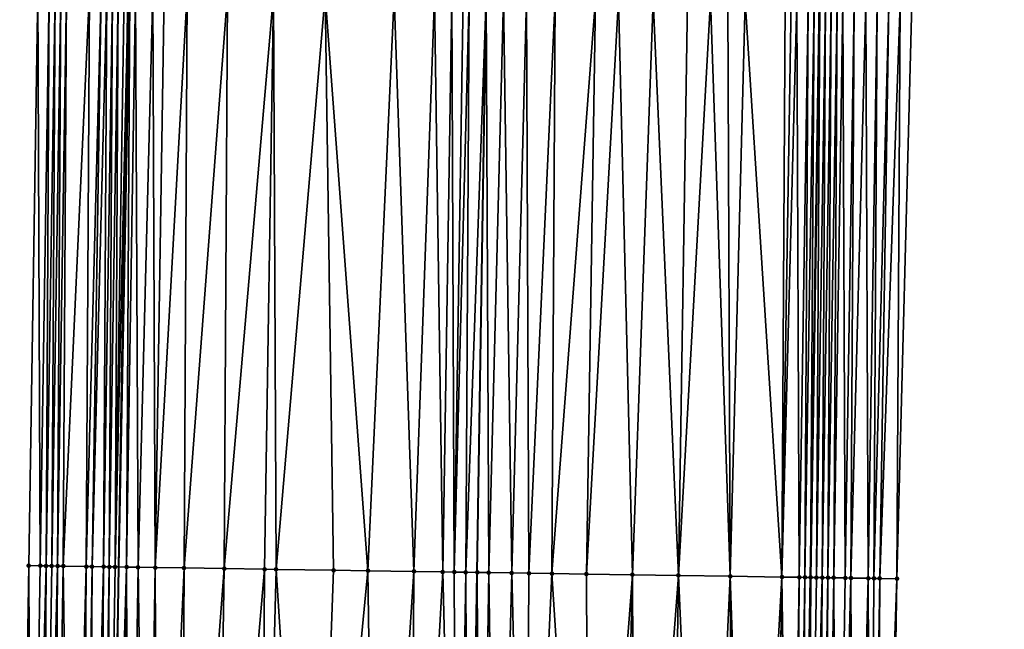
# Model space of a CAD drawing. Header units: feet. Extents: x 2004186 to 2014793, y 836912 to 864902.
# Tile 888 of 974: x 2004186 to 2004220, y 861061 to 861082. Entities that reach past the tile are written whole.
import ezdxf

# ---------------------------------------------------------------- set-up
doc = ezdxf.new("R2010")
doc.units = ezdxf.units.FT
doc.header["$LTSCALE"] = 100
doc.header["$MEASUREMENT"] = 0
for name, color, linetype, lineweight in [('EP_Travel Lane', 5, 'Continuous', 40), ('GPL_Skip Line', 2, 'Continuous', 40), ('Road Shots', 4, 'Continuous', 200), ('Road X-Section', 30, 'Continuous', 13)]:
    doc.layers.add(name, color=color, linetype=linetype, lineweight=lineweight)
doc.layers.add('I-77 SB_MM21-27-Surface-Border', color=7, linetype='Continuous')
doc.layers.add('I-77 SB_MM21-27-Surface-TIN', color=7, linetype='Continuous')

msp = doc.modelspace()

# ---------------------------------------------------------------- linework, layer by layer
at = {"layer": 'EP_Travel Lane'}
for points in [[(2004188.350491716, 860922.342251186, 458.7091436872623), (2004188.217480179, 860942.5299093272, 459.1132109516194), (2004188.277446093, 860962.5266677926, 459.4701127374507), (2004188.337413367, 860982.5238797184, 459.8030662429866), (2004188.397376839, 861002.5198240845, 460.2029673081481), (2004188.549641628, 861022.6916883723, 460.62647474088), (2004188.870431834, 861042.6852360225, 461.0204127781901), (2004189.191227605, 861062.6791305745, 461.3969063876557), (2004189.512018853, 861082.6727431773, 461.787587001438), (2004189.900987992, 861102.8221645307, 462.1748306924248), (2004190.457242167, 861122.8108226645, 462.5558880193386), (2004191.013463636, 861142.7983055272, 462.9940529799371), (2004191.569679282, 861162.7855791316, 463.4423803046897), (2004192.16361443, 861182.8993244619, 463.8981019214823), (2004192.865485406, 861202.883431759, 464.2831902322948), (2004193.567376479, 861222.8681112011, 464.6402158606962), (2004194.269244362, 861242.852130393, 465.0296214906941)], [(2004212.463052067, 860922.6906974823, 457.8377808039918), (2004212.309389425, 860942.509159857, 458.2545775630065), (2004212.363620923, 860962.5054585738, 458.6362310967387), (2004212.417853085, 860982.5020026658, 459.0049167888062), (2004212.47208558, 861002.4986691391, 459.3671489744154), (2004212.611287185, 861022.3285991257, 459.7994372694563), (2004212.92620965, 861042.322114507, 460.1996562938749), (2004213.241133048, 861062.3156891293, 460.5968963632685), (2004213.556060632, 861082.3095294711, 460.9807662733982), (2004213.943923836, 861102.1552192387, 461.3803629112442), (2004214.511993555, 861122.1433622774, 461.7701255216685), (2004215.080044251, 861142.1308359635, 462.19241312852), (2004215.648104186, 861162.1186347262, 462.5989099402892), (2004216.258398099, 861181.9864827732, 463.0114498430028), (2004217.015752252, 861201.9677340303, 463.4314082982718), (2004217.773117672, 861221.9492825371, 463.8367978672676), (2004218.530487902, 861241.9309579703, 464.2359579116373)]]:
    msp.add_polyline3d(points, dxfattribs=at)
at = {"layer": 'GPL_Skip Line'}
msp.add_polyline3d([(2004200.960178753, 860922.5236459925, 458.2950397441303), (2004200.804459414, 860942.5187398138, 458.6819819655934), (2004200.835171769, 860962.5145782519, 459.0898582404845), (2004200.865886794, 860982.5121545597, 459.4059303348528), (2004200.896599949, 861002.5085132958, 459.786321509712), (2004201.023899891, 861022.5034788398, 460.196381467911), (2004201.339265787, 861042.4966912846, 460.6114757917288), (2004201.654640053, 861062.4904343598, 460.9998868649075), (2004201.970009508, 861082.4838724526, 461.4036342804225), (2004202.358246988, 861102.4760442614, 461.7903318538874), (2004202.926310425, 861122.4639662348, 462.1908363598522), (2004203.4943617, 861142.4514602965, 462.6121338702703), (2004204.062409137, 861162.4388192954, 463.0399943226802), (2004204.678962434, 861182.4244422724, 463.4734297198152), (2004205.450956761, 861202.4051672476, 463.8914655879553), (2004206.222968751, 861222.3863493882, 464.2870820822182), (2004206.99498146, 861242.3675501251, 464.6817865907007)], dxfattribs=at)
at = {"layer": 'I-77 SB_MM21-27-Surface-Border', "color": 3, "linetype": 'ByBlock', "lineweight": -2}
for points in [[(2004187.36158193, 860922.3280906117, 458.7383338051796), (2004187.404462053, 860942.5307491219, 459.1348138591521), (2004187.235176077, 860962.5278271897, 459.49343318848), (2004186.265890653, 860982.5258792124, 459.8655192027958), (2004186.296603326, 861002.5219244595, 460.2624634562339), (2004185.825628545, 861022.7329423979, 460.7126237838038), (2004185.741044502, 861042.7324830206, 461.1267337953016), (2004186.056421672, 861062.7264102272, 461.5058819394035), (2004186.371793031, 861082.7199690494, 461.9035657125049), (2004186.764258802, 861102.9092102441, 462.2768487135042), (2004187.332340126, 861122.8977616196, 462.6467693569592), (2004188.100307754, 861142.879471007, 463.073067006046), (2004189.068185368, 861162.8551716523, 463.5152458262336), (2004190.689037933, 861182.9555736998, 463.9335488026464), (2004191.660910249, 861202.9292785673, 464.3171883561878), (2004191.833385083, 861222.9340267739, 464.6931279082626), (2004193.804542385, 861242.8699143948, 465.037978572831)], [(2004219.985724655, 861241.8769193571, 464.1288523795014), (2004219.013869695, 861221.9036637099, 463.7231923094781), (2004219.041312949, 861201.8929332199, 463.2619491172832), (2004218.669069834, 861181.8980445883, 462.7811678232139), (2004218.456999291, 861162.0438829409, 462.3523632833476), (2004218.088867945, 861142.0507300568, 461.9299440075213), (2004217.520816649, 861122.0632352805, 461.5086812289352), (2004216.95273901, 861102.0748135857, 461.1324589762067), (2004216.768384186, 861082.2641143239, 460.7165829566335), (2004216.253030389, 861062.273246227, 460.3422266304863), (2004215.937656, 861042.2794953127, 459.9542062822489), (2004215.422310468, 861022.2891511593, 459.5534926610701), (2004215.096601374, 861002.4985356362, 459.1612570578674), (2004214.865888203, 860982.5023200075, 458.7895266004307), (2004213.835173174, 860962.5055086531, 458.514188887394), (2004213.604460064, 860942.5093327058, 458.1403691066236), (2004213.758822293, 860922.7103066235, 457.7464241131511)]]:
    msp.add_polyline3d(points, dxfattribs=at)
at = {"layer": 'I-77 SB_MM21-27-Surface-TIN', "color": 128, "linetype": 'ByBlock', "lineweight": -2}
for points in [[(2004186.371793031, 861082.7199690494, 461.9035657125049), (2004186.056421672, 861062.7264102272, 461.5058819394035), (2004186.456375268, 861062.7203138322, 461.4952073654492)], [(2004186.77174678, 861082.7138823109, 461.8924053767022), (2004186.371793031, 861082.7199690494, 461.9035657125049), (2004186.456375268, 861062.7203138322, 461.4952073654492)], [(2004186.77174678, 861082.7138823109, 461.8924053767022), (2004186.456375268, 861062.7203138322, 461.4952073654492), (2004186.656353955, 861062.7173853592, 461.4838496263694)], [(2004186.971725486, 861082.7109550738, 461.8809853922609), (2004186.77174678, 861082.7138823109, 461.8924053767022), (2004186.656353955, 861062.7173853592, 461.4838496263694)], [(2004186.971725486, 861082.7109550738, 461.8809853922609), (2004186.656353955, 861062.7173853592, 461.4838496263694), (2004186.856333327, 861062.7145003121, 461.4703081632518)], [(2004187.17170524, 861082.7080942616, 461.8662251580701), (2004186.971725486, 861082.7109550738, 461.8809853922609), (2004186.856333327, 861062.7145003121, 461.4703081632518)], [(2004187.17170524, 861082.7080942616, 461.8662251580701), (2004186.856333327, 861062.7145003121, 461.4703081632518), (2004187.056311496, 861062.7115390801, 461.460597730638)], [(2004187.371683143, 861082.7051161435, 461.8573637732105), (2004187.17170524, 861082.7080942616, 461.8662251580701), (2004187.056311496, 861062.7115390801, 461.460597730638)], [(2004187.371683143, 861082.7051161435, 461.8573637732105), (2004187.056311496, 861062.7115390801, 461.460597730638), (2004187.256288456, 861062.70850113, 461.4547451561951)], [(2004188.171589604, 861082.6928769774, 461.8383463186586), (2004187.371683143, 861082.7051161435, 461.8573637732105), (2004187.256288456, 861062.70850113, 461.4547451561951)], [(2004188.171589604, 861082.6928769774, 461.8383463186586), (2004187.256288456, 861062.70850113, 461.4547451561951), (2004188.056191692, 861062.6960575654, 461.4460064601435)], [(2004188.571541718, 861082.6866866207, 461.8323965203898), (2004188.171589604, 861082.6928769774, 461.8383463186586), (2004188.056191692, 861062.6960575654, 461.4460064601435)], [(2004188.571541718, 861082.6866866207, 461.8323965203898), (2004188.056191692, 861062.6960575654, 461.4460064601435), (2004188.256168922, 861062.693036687, 461.4392954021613)], [(2004188.771519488, 861082.6837000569, 461.8239598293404), (2004188.571541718, 861082.6866866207, 461.8323965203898), (2004188.256168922, 861062.693036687, 461.4392954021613)], [(2004188.771519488, 861082.6837000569, 461.8239598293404), (2004188.256168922, 861062.693036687, 461.4392954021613), (2004188.65612534, 861062.6871192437, 461.4196220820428)], [(2004188.971498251, 861082.6807763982, 461.8123599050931), (2004188.771519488, 861082.6837000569, 461.8239598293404), (2004188.65612534, 861062.6871192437, 461.4196220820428)], [(2004188.971498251, 861082.6807763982, 461.8123599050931), (2004188.65612534, 861062.6871192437, 461.4196220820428), (2004188.856105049, 861062.6842555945, 461.405004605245)], [(2004189.17147775, 861082.6778994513, 461.7984110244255), (2004188.971498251, 861082.6807763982, 461.8123599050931), (2004188.856105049, 861062.6842555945, 461.405004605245)], [(2004189.17147775, 861082.6778994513, 461.7984110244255), (2004188.856105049, 861062.6842555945, 461.405004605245), (2004189.056083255, 861062.6812966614, 461.3951785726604)], [(2004189.371456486, 861082.6749741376, 461.7868943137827), (2004189.17147775, 861082.6778994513, 461.7984110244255), (2004189.056083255, 861062.6812966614, 461.3951785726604)], [(2004189.371456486, 861082.6749741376, 461.7868943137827), (2004189.056083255, 861062.6812966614, 461.3951785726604), (2004189.512018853, 861082.6727431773, 461.787587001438)], [(2004189.056083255, 861062.6812966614, 461.3951785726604), (2004189.191227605, 861062.6791305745, 461.3969063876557), (2004189.512018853, 861082.6727431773, 461.787587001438)], [(2004189.571431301, 861082.6718002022, 461.7878797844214), (2004189.512018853, 861082.6727431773, 461.787587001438), (2004189.191227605, 861062.6791305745, 461.3969063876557)], [(2004189.571431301, 861082.6718002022, 461.7878797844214), (2004189.191227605, 861062.6791305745, 461.3969063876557), (2004189.456031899, 861062.6748863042, 461.4002918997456)], [(2004189.771404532, 861082.668525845, 461.7939150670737), (2004189.571431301, 861082.6718002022, 461.7878797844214), (2004189.456031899, 861062.6748863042, 461.4002918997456)], [(2004189.771404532, 861082.668525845, 461.7939150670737), (2004189.456031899, 861062.6748863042, 461.4002918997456), (2004189.855985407, 861062.6687843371, 461.3898975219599)], [(2004190.371334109, 861082.6593294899, 461.7805058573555), (2004189.771404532, 861082.668525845, 461.7939150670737), (2004189.855985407, 861062.6687843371, 461.3898975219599)], [(2004190.371334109, 861082.6593294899, 461.7805058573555), (2004189.855985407, 861062.6687843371, 461.3898975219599), (2004190.455913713, 861062.6595073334, 461.3805441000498)], [(2004190.771286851, 861082.6531788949, 461.7725565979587), (2004190.371334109, 861082.6593294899, 461.7805058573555), (2004190.455913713, 861062.6595073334, 461.3805441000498)], [(2004191.571195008, 861082.6410473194, 461.7481288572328), (2004190.771286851, 861082.6531788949, 461.7725565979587), (2004190.455913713, 861062.6595073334, 461.3805441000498)], [(2004191.571195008, 861082.6410473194, 461.7481288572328), (2004190.455913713, 861062.6595073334, 461.3805441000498), (2004191.455799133, 861062.6443569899, 461.3492995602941)], [(2004192.971035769, 861082.6199111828, 461.7006473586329), (2004191.571195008, 861082.6410473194, 461.7481288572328), (2004191.455799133, 861062.6443569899, 461.3492995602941)], [(2004192.971035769, 861082.6199111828, 461.7006473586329), (2004191.455799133, 861062.6443569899, 461.3492995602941), (2004192.855639, 861062.623164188, 461.3046681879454)], [(2004194.570853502, 861082.5957379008, 461.6472727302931), (2004192.971035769, 861082.6199111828, 461.7006473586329), (2004192.855639, 861062.623164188, 461.3046681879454)], [(2004194.570853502, 861082.5957379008, 461.6472727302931), (2004192.855639, 861062.623164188, 461.3046681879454), (2004194.255480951, 861062.6021035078, 461.2533929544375)], [(2004194.570853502, 861082.5957379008, 461.6472727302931), (2004194.255480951, 861062.6021035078, 461.2533929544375), (2004194.655434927, 861062.5960311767, 461.2415083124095)], [(2004196.370648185, 861082.5685260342, 461.5880773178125), (2004194.570853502, 861082.5957379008, 461.6472727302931), (2004194.655434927, 861062.5960311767, 461.2415083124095)], [(2004196.370648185, 861082.5685260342, 461.5880773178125), (2004194.655434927, 861062.5960311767, 461.2415083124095), (2004196.655207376, 861062.5658324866, 461.1738902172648)], [(2004198.770376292, 861082.5323616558, 461.5032108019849), (2004196.370648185, 861082.5685260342, 461.5880773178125), (2004197.855071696, 861062.5477672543, 461.1306048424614)], [(2004196.370648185, 861082.5685260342, 461.5880773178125), (2004196.655207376, 861062.5658324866, 461.1738902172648), (2004197.855071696, 861062.5477672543, 461.1306048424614)], [(2004198.770376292, 861082.5323616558, 461.5032108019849), (2004197.855071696, 861062.5477672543, 461.1306048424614), (2004199.454889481, 861062.5235972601, 461.0770656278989)], [(2004200.17021768, 861082.5112652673, 461.4537305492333), (2004198.770376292, 861082.5323616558, 461.5032108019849), (2004199.454889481, 861062.5235972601, 461.0770656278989)], [(2004200.17021768, 861082.5112652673, 461.4537305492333), (2004199.454889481, 861062.5235972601, 461.0770656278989), (2004200.454776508, 861062.5085487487, 461.0407003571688)], [(2004200.770149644, 861082.5022202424, 461.4327115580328), (2004200.17021768, 861082.5112652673, 461.4537305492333), (2004200.454776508, 861062.5085487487, 461.0407003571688)], [(2004200.770149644, 861082.5022202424, 461.4327115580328), (2004200.454776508, 861062.5085487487, 461.0407003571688), (2004200.854730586, 861062.5024829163, 461.0284889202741)], [(2004201.17010309, 861082.4961143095, 461.422516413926), (2004200.770149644, 861082.5022202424, 461.4327115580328), (2004200.854730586, 861062.5024829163, 461.0284889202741)], [(2004201.370080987, 861082.4931357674, 461.4136763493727), (2004201.17010309, 861082.4961143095, 461.422516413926), (2004200.854730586, 861062.5024829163, 461.0284889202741)], [(2004201.370080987, 861082.4931357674, 461.4136763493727), (2004200.854730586, 861062.5024829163, 461.0284889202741), (2004201.254686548, 861062.496536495, 461.0102727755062)], [(2004201.370080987, 861082.4931357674, 461.4136763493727), (2004201.254686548, 861062.496536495, 461.0102727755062), (2004201.970009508, 861082.4838724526, 461.4036342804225)], [(2004201.254686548, 861062.496536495, 461.0102727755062), (2004201.654640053, 861062.4904343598, 460.9998868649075), (2004201.970009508, 861082.4838724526, 461.4036342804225)], [(2004202.054591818, 861062.4842218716, 460.9950501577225), (2004201.970009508, 861082.4838724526, 461.4036342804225), (2004201.654640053, 861062.4904343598, 460.9998868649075)], [(2004202.569939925, 861082.4747293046, 461.3875495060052), (2004201.970009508, 861082.4838724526, 461.4036342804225), (2004202.054591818, 861062.4842218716, 460.9950501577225)], [(2004202.569939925, 861082.4747293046, 461.3875495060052), (2004202.054591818, 861062.4842218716, 460.9950501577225), (2004202.854500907, 861062.4721493, 460.9676557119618)], [(2004203.369848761, 861082.462640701, 461.3609608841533), (2004202.569939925, 861082.4747293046, 461.3875495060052), (2004202.854500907, 861062.4721493, 460.9676557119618)], [(2004203.369848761, 861082.462640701, 461.3609608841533), (2004202.854500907, 861062.4721493, 460.9676557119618), (2004203.454432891, 861062.4631055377, 460.9465735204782)], [(2004204.369734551, 861082.4475138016, 461.3285369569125), (2004203.369848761, 861082.462640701, 461.3609608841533), (2004203.454432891, 861062.4631055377, 460.9465735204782)], [(2004204.369734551, 861082.4475138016, 461.3285369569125), (2004203.454432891, 861062.4631055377, 460.9465735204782), (2004204.254341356, 861062.4509934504, 460.9211661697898)], [(2004205.769577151, 861082.4264942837, 461.2751911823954), (2004204.369734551, 861082.4475138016, 461.3285369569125), (2004204.254341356, 861062.4509934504, 460.9211661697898)], [(2004205.769577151, 861082.4264942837, 461.2751911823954), (2004204.254341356, 861062.4509934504, 460.9211661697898), (2004205.454205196, 861062.4328976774, 460.8794165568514)], [(2004206.569485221, 861082.4143571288, 461.2510439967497), (2004205.769577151, 861082.4264942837, 461.2751911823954), (2004205.454205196, 861062.4328976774, 460.8794165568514)], [(2004206.569485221, 861082.4143571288, 461.2510439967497), (2004205.454205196, 861062.4328976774, 460.8794165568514), (2004207.054021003, 861062.4086022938, 460.8321826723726)], [(2004207.769348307, 861082.3962136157, 461.2116944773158), (2004206.569485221, 861082.4143571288, 461.2510439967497), (2004207.054021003, 861062.4086022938, 460.8321826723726)], [(2004207.769348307, 861082.3962136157, 461.2116944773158), (2004207.054021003, 861062.4086022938, 460.8321826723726), (2004208.653836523, 861062.3842886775, 460.7858656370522)], [(2004208.969209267, 861082.3779353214, 461.1791225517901), (2004207.769348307, 861082.3962136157, 461.2116944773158), (2004208.653836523, 861062.3842886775, 460.7858656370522)], [(2004209.769117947, 861082.3658368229, 461.153031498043), (2004208.969209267, 861082.3779353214, 461.1791225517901), (2004208.653836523, 861062.3842886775, 460.7858656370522)], [(2004209.769117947, 861082.3658368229, 461.153031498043), (2004208.653836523, 861062.3842886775, 460.7858656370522), (2004210.45363247, 861062.3571569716, 460.7226401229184)], [(2004210.369049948, 861082.3567941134, 461.1318960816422), (2004209.769117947, 861082.3658368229, 461.153031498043), (2004210.45363247, 861062.3571569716, 460.7226401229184)], [(2004210.968980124, 861082.347635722, 461.1165778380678), (2004210.369049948, 861082.3567941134, 461.1318960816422), (2004210.45363247, 861062.3571569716, 460.7226401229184)], [(2004210.968980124, 861082.347635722, 461.1165778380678), (2004210.45363247, 861062.3571569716, 460.7226401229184), (2004212.25343101, 861062.3301896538, 460.6511481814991)], [(2004212.368824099, 861082.3267033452, 461.0588500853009), (2004210.968980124, 861082.347635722, 461.1165778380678), (2004212.25343101, 861062.3301896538, 460.6511481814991)], [(2004212.568802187, 861082.3237368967, 461.0494018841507), (2004212.368824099, 861082.3267033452, 461.0588500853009), (2004212.25343101, 861062.3301896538, 460.6511481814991)], [(2004212.768781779, 861082.3208658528, 461.0351561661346), (2004212.568802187, 861082.3237368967, 461.0494018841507), (2004212.25343101, 861062.3301896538, 460.6511481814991)], [(2004212.768781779, 861082.3208658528, 461.0351561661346), (2004212.25343101, 861062.3301896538, 460.6511481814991), (2004212.85336569, 861062.3213167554, 460.6214739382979)], [(2004213.168739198, 861082.3150118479, 461.0122925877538), (2004212.768781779, 861082.3208658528, 461.0351561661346), (2004212.85336569, 861062.3213167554, 460.6214739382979)], [(2004213.168739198, 861082.3150118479, 461.0122925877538), (2004212.85336569, 861062.3213167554, 460.6214739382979), (2004213.053345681, 861062.3184710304, 460.6059551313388)], [(2004213.368719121, 861082.3121617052, 460.9969958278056), (2004213.168739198, 861082.3150118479, 461.0122925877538), (2004213.053345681, 861062.3184710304, 460.6059551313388)], [(2004213.368719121, 861082.3121617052, 460.9969958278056), (2004213.053345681, 861062.3184710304, 460.6059551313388), (2004213.241133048, 861062.3156891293, 460.5968963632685)], [(2004213.368719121, 861082.3121617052, 460.9969958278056), (2004213.241133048, 861062.3156891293, 460.5968963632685), (2004213.556060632, 861082.3095294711, 460.9807662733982)], [(2004213.253323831, 861062.3155085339, 460.5963082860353), (2004213.556060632, 861082.3095294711, 460.9807662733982), (2004213.241133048, 861062.3156891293, 460.5968963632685)], [(2004213.568699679, 861082.3093518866, 460.9796713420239), (2004213.556060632, 861082.3095294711, 460.9807662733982), (2004213.253323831, 861062.3155085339, 460.5963082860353)], [(2004213.568699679, 861082.3093518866, 460.9796713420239), (2004213.253323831, 861062.3155085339, 460.5963082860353), (2004213.453299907, 861062.3124145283, 460.5932744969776)], [(2004213.768676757, 861082.3063214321, 460.9734417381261), (2004213.568699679, 861082.3093518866, 460.9796713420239), (2004213.453299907, 861062.3124145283, 460.5932744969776)], [(2004213.768676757, 861082.3063214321, 460.9734417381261), (2004213.453299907, 861062.3124145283, 460.5932744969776), (2004213.653279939, 861062.3095713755, 460.5776263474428)], [(2004213.968656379, 861082.303452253, 460.9591022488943), (2004213.768676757, 861082.3063214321, 460.9734417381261), (2004213.653279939, 861062.3095713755, 460.5776263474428)], [(2004213.968656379, 861082.303452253, 460.9591022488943), (2004213.653279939, 861062.3095713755, 460.5776263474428), (2004213.85326126, 861062.3068099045, 460.5578707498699)], [(2004214.168637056, 861082.3006499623, 460.9413992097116), (2004213.968656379, 861082.303452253, 460.9591022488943), (2004213.85326126, 861062.3068099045, 460.5578707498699)], [(2004214.168637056, 861082.3006499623, 460.9413992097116), (2004213.85326126, 861062.3068099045, 460.5578707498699), (2004214.053243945, 861062.3041349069, 460.5337667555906)], [(2004214.36861973, 861082.2979743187, 460.9173275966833), (2004214.168637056, 861082.3006499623, 460.9413992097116), (2004214.053243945, 861062.3041349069, 460.5337667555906)], [(2004214.36861973, 861082.2979743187, 460.9173275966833), (2004214.053243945, 861062.3041349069, 460.5337667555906), (2004214.453210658, 861062.2988700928, 460.4812753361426)], [(2004214.768586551, 861082.2927162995, 460.8644943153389), (2004214.36861973, 861082.2979743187, 460.9173275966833), (2004214.453210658, 861062.2988700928, 460.4812753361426)], [(2004214.768586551, 861082.2927162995, 460.8644943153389), (2004214.453210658, 861062.2988700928, 460.4812753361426), (2004214.653192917, 861062.2961681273, 460.4585274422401)], [(2004215.168549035, 861082.2871834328, 460.8254819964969), (2004214.768586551, 861082.2927162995, 460.8644943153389), (2004214.653192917, 861062.2961681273, 460.4585274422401)], [(2004215.168549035, 861082.2871834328, 460.8254819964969), (2004214.653192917, 861062.2961681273, 460.4585274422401), (2004215.253134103, 861062.2877077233, 460.4081105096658)], [(2004215.568509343, 861082.2815125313, 460.7934108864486), (2004215.168549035, 861082.2871834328, 460.8254819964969), (2004215.253134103, 861062.2877077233, 460.4081105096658)], [(2004215.568509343, 861082.2815125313, 460.7934108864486), (2004215.253134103, 861062.2877077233, 460.4081105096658), (2004215.453112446, 861062.2847574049, 460.3978512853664)], [(2004215.968463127, 861082.275428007, 460.7821392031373), (2004215.568509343, 861082.2815125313, 460.7934108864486), (2004215.453112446, 861062.2847574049, 460.3978512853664)], [(2004215.968463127, 861082.275428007, 460.7821392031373), (2004215.453112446, 861062.2847574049, 460.3978512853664), (2004215.653089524, 861062.2817269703, 460.3916207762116)], [(2004215.968463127, 861082.275428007, 460.7821392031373), (2004215.653089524, 861062.2817269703, 460.3916207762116), (2004216.368424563, 861082.2698286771, 460.746469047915)], [(2004216.368424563, 861082.2698286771, 460.746469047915), (2004215.653089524, 861062.2817269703, 460.3916207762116), (2004216.253030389, 861062.273246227, 460.3422266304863)], [(2004216.368424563, 861082.2698286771, 460.746469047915), (2004216.253030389, 861062.273246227, 460.3422266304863), (2004216.768384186, 861082.2641143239, 460.7165829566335)], [(2004186.056421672, 861062.7264102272, 461.5058819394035), (2004185.741044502, 861042.7324830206, 461.1267337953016), (2004186.140998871, 861042.7264356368, 461.1135945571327)], [(2004186.456375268, 861062.7203138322, 461.4952073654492), (2004186.056421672, 861062.7264102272, 461.5058819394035), (2004186.140998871, 861042.7264356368, 461.1135945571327)], [(2004186.656353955, 861062.7173853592, 461.4838496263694), (2004186.456375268, 861062.7203138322, 461.4952073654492), (2004186.140998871, 861042.7264356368, 461.1135945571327)], [(2004186.656353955, 861062.7173853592, 461.4838496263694), (2004186.140998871, 861042.7264356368, 461.1135945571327), (2004186.540956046, 861042.7205661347, 461.0915103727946)], [(2004186.856333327, 861062.7145003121, 461.4703081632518), (2004186.656353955, 861062.7173853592, 461.4838496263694), (2004186.540956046, 861042.7205661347, 461.0915103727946)], [(2004187.056311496, 861062.7115390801, 461.460597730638), (2004186.856333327, 861062.7145003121, 461.4703081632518), (2004186.540956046, 861042.7205661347, 461.0915103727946)], [(2004187.056311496, 861062.7115390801, 461.460597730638), (2004186.540956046, 861042.7205661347, 461.0915103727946), (2004186.940910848, 861042.714546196, 461.0769910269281)], [(2004187.256288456, 861062.70850113, 461.4547451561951), (2004187.056311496, 861062.7115390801, 461.460597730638), (2004186.940910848, 861042.714546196, 461.0769910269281)], [(2004187.256288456, 861062.70850113, 461.4547451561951), (2004186.940910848, 861042.714546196, 461.0769910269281), (2004187.540841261, 861042.7054027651, 461.0609206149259)], [(2004188.056191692, 861062.6960575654, 461.4460064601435), (2004187.256288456, 861062.70850113, 461.4547451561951), (2004187.540841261, 861042.7054027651, 461.0609206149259)], [(2004188.056191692, 861062.6960575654, 461.4460064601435), (2004187.540841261, 861042.7054027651, 461.0609206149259), (2004187.940794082, 861042.6992572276, 461.0527171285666)], [(2004188.256168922, 861062.693036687, 461.4392954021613), (2004188.056191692, 861062.6960575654, 461.4460064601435), (2004187.940794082, 861042.6992572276, 461.0527171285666)], [(2004188.256168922, 861062.693036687, 461.4392954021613), (2004187.940794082, 861042.6992572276, 461.0527171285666), (2004188.140771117, 861042.6962240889, 461.0466225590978)], [(2004188.65612534, 861062.6871192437, 461.4196220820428), (2004188.256168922, 861062.693036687, 461.4392954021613), (2004188.140771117, 861042.6962240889, 461.0466225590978)], [(2004188.65612534, 861062.6871192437, 461.4196220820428), (2004188.140771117, 861042.6962240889, 461.0466225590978), (2004188.340748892, 861042.6932378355, 461.0381702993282)], [(2004188.65612534, 861062.6871192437, 461.4196220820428), (2004188.340748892, 861042.6932378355, 461.0381702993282), (2004188.540727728, 861042.6903187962, 461.0263381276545)], [(2004188.856105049, 861062.6842555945, 461.405004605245), (2004188.65612534, 861062.6871192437, 461.4196220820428), (2004188.540727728, 861042.6903187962, 461.0263381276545)], [(2004188.856105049, 861062.6842555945, 461.405004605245), (2004188.540727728, 861042.6903187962, 461.0263381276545), (2004188.740704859, 861042.6872917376, 461.0199378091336)], [(2004189.056083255, 861062.6812966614, 461.3951785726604), (2004188.856105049, 861062.6842555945, 461.405004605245), (2004188.740704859, 861042.6872917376, 461.0199378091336)], [(2004189.056083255, 861062.6812966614, 461.3951785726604), (2004188.740704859, 861042.6872917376, 461.0199378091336), (2004189.191227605, 861062.6791305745, 461.3969063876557)], [(2004188.740704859, 861042.6872917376, 461.0199378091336), (2004188.870431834, 861042.6852360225, 461.0204127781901), (2004189.191227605, 861062.6791305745, 461.3969063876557)], [(2004189.456031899, 861062.6748863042, 461.4002918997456), (2004189.191227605, 861062.6791305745, 461.3969063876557), (2004188.870431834, 861042.6852360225, 461.0204127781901)], [(2004189.456031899, 861062.6748863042, 461.4002918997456), (2004188.870431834, 861042.6852360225, 461.0204127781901), (2004189.140654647, 861042.6809539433, 461.0214021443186)], [(2004189.456031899, 861062.6748863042, 461.4002918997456), (2004189.140654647, 861042.6809539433, 461.0214021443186), (2004189.540607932, 861042.6748377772, 461.011721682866)], [(2004189.855985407, 861062.6687843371, 461.3898975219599), (2004189.456031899, 861062.6748863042, 461.4002918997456), (2004189.540607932, 861042.6748377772, 461.011721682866)], [(2004189.855985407, 861062.6687843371, 461.3898975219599), (2004189.540607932, 861042.6748377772, 461.011721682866), (2004190.140536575, 861042.6655822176, 461.0012897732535)], [(2004190.455913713, 861062.6595073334, 461.3805441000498), (2004189.855985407, 861062.6687843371, 461.3898975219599), (2004190.140536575, 861042.6655822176, 461.0012897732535)], [(2004190.455913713, 861062.6595073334, 461.3805441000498), (2004190.140536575, 861042.6655822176, 461.0012897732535), (2004190.540490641, 861042.6595155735, 460.9891190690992)], [(2004191.455799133, 861062.6443569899, 461.3492995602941), (2004190.455913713, 861062.6595073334, 461.3805441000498), (2004190.540490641, 861042.6595155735, 460.9891190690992)], [(2004191.455799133, 861062.6443569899, 461.3492995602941), (2004190.540490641, 861042.6595155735, 460.9891190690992), (2004191.340400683, 861042.6475034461, 460.9586849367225)], [(2004192.855639, 861062.623164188, 461.3046681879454), (2004191.455799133, 861062.6443569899, 461.3492995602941), (2004191.340400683, 861042.6475034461, 460.9586849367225)], [(2004192.855639, 861062.623164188, 461.3046681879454), (2004191.340400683, 861042.6475034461, 460.9586849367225), (2004192.540264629, 861042.6294144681, 460.9165933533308)], [(2004194.255480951, 861062.6021035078, 461.2533929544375), (2004192.855639, 861062.623164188, 461.3046681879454), (2004192.540264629, 861042.6294144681, 460.9165933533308)], [(2004194.255480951, 861062.6021035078, 461.2533929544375), (2004192.540264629, 861042.6294144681, 460.9165933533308), (2004194.140082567, 861042.605254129, 460.8625682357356)], [(2004194.655434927, 861062.5960311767, 461.2415083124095), (2004194.255480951, 861062.6021035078, 461.2533929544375), (2004194.140082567, 861042.605254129, 460.8625682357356)], [(2004194.655434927, 861062.5960311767, 461.2415083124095), (2004194.140082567, 861042.605254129, 460.8625682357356), (2004195.939878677, 861042.5781328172, 460.7988196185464)], [(2004196.655207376, 861062.5658324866, 461.1738902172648), (2004194.655434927, 861062.5960311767, 461.2415083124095), (2004195.939878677, 861042.5781328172, 460.7988196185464)], [(2004197.855071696, 861062.5477672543, 461.1306048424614), (2004196.655207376, 861062.5658324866, 461.1738902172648), (2004195.939878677, 861042.5781328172, 460.7988196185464)], [(2004197.855071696, 861062.5477672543, 461.1306048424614), (2004195.939878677, 861042.5781328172, 460.7988196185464), (2004198.139630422, 861042.5450442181, 460.7179040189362)], [(2004199.454889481, 861062.5235972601, 461.0770656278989), (2004197.855071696, 861062.5477672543, 461.1306048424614), (2004198.139630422, 861042.5450442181, 460.7179040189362)], [(2004199.454889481, 861062.5235972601, 461.0770656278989), (2004198.139630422, 861042.5450442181, 460.7179040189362), (2004199.339494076, 861042.5269367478, 460.6767423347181)], [(2004200.454776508, 861062.5085487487, 461.0407003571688), (2004199.454889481, 861062.5235972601, 461.0770656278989), (2004199.339494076, 861042.5269367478, 460.6767423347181)], [(2004200.454776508, 861062.5085487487, 461.0407003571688), (2004199.339494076, 861042.5269367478, 460.6767423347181), (2004200.939312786, 861042.5028253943, 460.6202539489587)], [(2004200.854730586, 861062.5024829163, 461.0284889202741), (2004200.454776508, 861062.5085487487, 461.0407003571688), (2004200.939312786, 861042.5028253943, 460.6202539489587)], [(2004201.254686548, 861062.496536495, 461.0102727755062), (2004200.854730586, 861062.5024829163, 461.0284889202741), (2004200.939312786, 861042.5028253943, 460.6202539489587)], [(2004201.254686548, 861062.496536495, 461.0102727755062), (2004200.939312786, 861042.5028253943, 460.6202539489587), (2004201.339265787, 861042.4966912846, 460.6114757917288)], [(2004201.254686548, 861062.496536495, 461.0102727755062), (2004201.339265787, 861042.4966912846, 460.6114757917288), (2004201.654640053, 861062.4904343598, 460.9998868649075)], [(2004201.739218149, 861042.4905166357, 460.6047361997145), (2004201.654640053, 861062.4904343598, 460.9998868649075), (2004201.339265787, 861042.4966912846, 460.6114757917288)], [(2004202.054591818, 861062.4842218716, 460.9950501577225), (2004201.654640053, 861062.4904343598, 460.9998868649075), (2004201.739218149, 861042.4905166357, 460.6047361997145)], [(2004202.054591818, 861062.4842218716, 460.9950501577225), (2004201.739218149, 861042.4905166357, 460.6047361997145), (2004202.3391493, 861042.4814200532, 460.5863099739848)], [(2004202.854500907, 861062.4721493, 460.9676557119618), (2004202.054591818, 861062.4842218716, 460.9950501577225), (2004202.3391493, 861042.4814200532, 460.5863099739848)], [(2004202.854500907, 861062.4721493, 460.9676557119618), (2004202.3391493, 861042.4814200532, 460.5863099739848), (2004203.339035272, 861042.466304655, 460.5533079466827)], [(2004203.454432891, 861062.4631055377, 460.9465735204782), (2004202.854500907, 861062.4721493, 460.9676557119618), (2004203.339035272, 861042.466304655, 460.5533079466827)], [(2004204.254341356, 861062.4509934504, 460.9211661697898), (2004203.454432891, 861062.4631055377, 460.9465735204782), (2004203.339035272, 861042.466304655, 460.5533079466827)], [(2004204.254341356, 861062.4509934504, 460.9211661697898), (2004203.339035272, 861042.466304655, 460.5533079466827), (2004205.538783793, 861042.4330117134, 460.4826679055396)], [(2004205.454205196, 861062.4328976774, 460.8794165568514), (2004204.254341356, 861062.4509934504, 460.9211661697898), (2004205.538783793, 861042.4330117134, 460.4826679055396)], [(2004207.054021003, 861062.4086022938, 460.8321826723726), (2004205.454205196, 861062.4328976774, 460.8794165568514), (2004205.538783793, 861042.4330117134, 460.4826679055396)], [(2004207.054021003, 861062.4086022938, 460.8321826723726), (2004205.538783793, 861042.4330117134, 460.4826679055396), (2004206.53866888, 861042.4178402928, 460.4524830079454)], [(2004207.054021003, 861062.4086022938, 460.8321826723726), (2004206.53866888, 861042.4178402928, 460.4524830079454), (2004207.138600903, 861042.4087989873, 460.4312771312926)], [(2004208.653836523, 861062.3842886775, 460.7858656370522), (2004207.054021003, 861062.4086022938, 460.8321826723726), (2004207.138600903, 861042.4087989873, 460.4312771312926)], [(2004208.653836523, 861062.3842886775, 460.7858656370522), (2004207.138600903, 861042.4087989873, 460.4312771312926), (2004208.33846227, 861042.3905464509, 460.3974102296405)], [(2004208.653836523, 861062.3842886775, 460.7858656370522), (2004208.33846227, 861042.3905464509, 460.3974102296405), (2004209.538324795, 861042.3723673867, 460.3598487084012)], [(2004210.45363247, 861062.3571569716, 460.7226401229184), (2004208.653836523, 861062.3842886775, 460.7858656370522), (2004209.538324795, 861042.3723673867, 460.3598487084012)], [(2004210.45363247, 861062.3571569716, 460.7226401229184), (2004209.538324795, 861042.3723673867, 460.3598487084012), (2004210.538210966, 861042.3572646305, 460.326210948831)], [(2004212.25343101, 861062.3301896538, 460.6511481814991), (2004210.45363247, 861062.3571569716, 460.7226401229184), (2004211.138143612, 861042.3482628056, 460.3030197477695)], [(2004210.45363247, 861062.3571569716, 460.7226401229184), (2004210.538210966, 861042.3572646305, 460.326210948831), (2004211.138143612, 861042.3482628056, 460.3030197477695)], [(2004212.25343101, 861062.3301896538, 460.6511481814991), (2004211.138143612, 861042.3482628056, 460.3030197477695), (2004211.938055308, 861042.336355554, 460.2673118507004)], [(2004212.25343101, 861062.3301896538, 460.6511481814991), (2004211.938055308, 861042.336355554, 460.2673118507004), (2004212.537991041, 861042.3275494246, 460.2342799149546)], [(2004212.85336569, 861062.3213167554, 460.6214739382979), (2004212.25343101, 861062.3301896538, 460.6511481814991), (2004212.537991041, 861042.3275494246, 460.2342799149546)], [(2004212.85336569, 861062.3213167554, 460.6214739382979), (2004212.537991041, 861042.3275494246, 460.2342799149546), (2004212.737970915, 861042.3246962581, 460.219135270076)], [(2004213.053345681, 861062.3184710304, 460.6059551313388), (2004212.85336569, 861062.3213167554, 460.6214739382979), (2004212.737970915, 861042.3246962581, 460.219135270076)], [(2004213.053345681, 861062.3184710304, 460.6059551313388), (2004212.737970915, 861042.3246962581, 460.219135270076), (2004212.92620965, 861042.322114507, 460.1996562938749)], [(2004213.053345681, 861062.3184710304, 460.6059551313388), (2004212.92620965, 861042.322114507, 460.1996562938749), (2004213.241133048, 861062.3156891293, 460.5968963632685)], [(2004213.253323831, 861062.3155085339, 460.5963082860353), (2004213.241133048, 861062.3156891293, 460.5968963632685), (2004212.92620965, 861042.322114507, 460.1996562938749)], [(2004213.253323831, 861062.3155085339, 460.5963082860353), (2004212.92620965, 861042.322114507, 460.1996562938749), (2004213.137934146, 861042.3192106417, 460.1777470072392)], [(2004213.453299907, 861062.3124145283, 460.5932744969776), (2004213.253323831, 861062.3155085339, 460.5963082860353), (2004213.137934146, 861042.3192106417, 460.1777470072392)], [(2004213.653279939, 861062.3095713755, 460.5776263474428), (2004213.453299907, 861062.3124145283, 460.5932744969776), (2004213.137934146, 861042.3192106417, 460.1777470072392)], [(2004213.653279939, 861062.3095713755, 460.5776263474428), (2004213.137934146, 861042.3192106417, 460.1777470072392), (2004213.53789345, 861042.3134761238, 460.1488750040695)], [(2004213.85326126, 861062.3068099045, 460.5578707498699), (2004213.653279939, 861062.3095713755, 460.5776263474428), (2004213.53789345, 861042.3134761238, 460.1488750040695)], [(2004213.85326126, 861062.3068099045, 460.5578707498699), (2004213.53789345, 861042.3134761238, 460.1488750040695), (2004213.737873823, 861042.310654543, 460.1321420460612)], [(2004214.053243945, 861062.3041349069, 460.5337667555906), (2004213.85326126, 861062.3068099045, 460.5578707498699), (2004213.737873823, 861042.310654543, 460.1321420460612)], [(2004214.053243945, 861062.3041349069, 460.5337667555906), (2004213.737873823, 861042.310654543, 460.1321420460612), (2004214.137837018, 861042.3051667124, 460.0908651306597)], [(2004214.453210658, 861062.2988700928, 460.4812753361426), (2004214.053243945, 861062.3041349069, 460.5337667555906), (2004214.137837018, 861042.3051667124, 460.0908651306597)], [(2004214.653192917, 861062.2961681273, 460.4585274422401), (2004214.453210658, 861062.2988700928, 460.4812753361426), (2004214.137837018, 861042.3051667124, 460.0908651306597)], [(2004214.653192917, 861062.2961681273, 460.4585274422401), (2004214.137837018, 861042.3051667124, 460.0908651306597), (2004214.53780036, 861042.2996881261, 460.0491233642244)], [(2004214.653192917, 861062.2961681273, 460.4585274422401), (2004214.53780036, 861042.2996881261, 460.0491233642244), (2004214.737780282, 861042.2968379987, 460.0338258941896)], [(2004215.253134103, 861062.2877077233, 460.4081105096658), (2004214.653192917, 861062.2961681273, 460.4585274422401), (2004214.737780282, 861042.2968379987, 460.0338258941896)], [(2004215.253134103, 861062.2877077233, 460.4081105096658), (2004214.737780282, 861042.2968379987, 460.0338258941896), (2004215.337716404, 861042.2880565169, 459.9995545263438)], [(2004215.453112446, 861062.2847574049, 460.3978512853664), (2004215.253134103, 861062.2877077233, 460.4081105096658), (2004215.337716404, 861042.2880565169, 459.9995545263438)], [(2004215.453112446, 861062.2847574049, 460.3978512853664), (2004215.337716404, 861042.2880565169, 459.9995545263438), (2004215.653089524, 861062.2817269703, 460.3916207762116)], [(2004215.653089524, 861062.2817269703, 460.3916207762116), (2004215.337716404, 861042.2880565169, 459.9995545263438), (2004215.537695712, 861042.2851674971, 459.9862127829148)], [(2004215.653089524, 861062.2817269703, 460.3916207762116), (2004215.537695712, 861042.2851674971, 459.9862127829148), (2004216.253030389, 861062.273246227, 460.3422266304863)], [(2004216.253030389, 861062.273246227, 460.3422266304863), (2004215.537695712, 861042.2851674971, 459.9862127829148), (2004215.937656, 861042.2794953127, 459.9542062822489)]]:
    msp.add_3dface(points, dxfattribs=at)
at = {"layer": 'Road Shots', "lineweight": 100}
for p in [(2004186.056421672, 861062.7264102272, 461.5058819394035), (2004186.456375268, 861062.7203138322, 461.4952073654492), (2004186.656353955, 861062.7173853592, 461.4838496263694), (2004186.856333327, 861062.7145003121, 461.4703081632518), (2004187.056311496, 861062.7115390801, 461.460597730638), (2004187.256288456, 861062.70850113, 461.4547451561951), (2004188.056191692, 861062.6960575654, 461.4460064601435), (2004188.256168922, 861062.693036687, 461.4392954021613), (2004188.65612534, 861062.6871192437, 461.4196220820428), (2004188.856105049, 861062.6842555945, 461.405004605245), (2004189.056083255, 861062.6812966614, 461.3951785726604), (2004189.456031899, 861062.6748863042, 461.4002918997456), (2004189.855985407, 861062.6687843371, 461.3898975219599), (2004190.455913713, 861062.6595073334, 461.3805441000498), (2004191.455799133, 861062.6443569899, 461.3492995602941), (2004192.855639, 861062.623164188, 461.3046681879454), (2004194.255480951, 861062.6021035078, 461.2533929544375), (2004194.655434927, 861062.5960311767, 461.2415083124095), (2004196.655207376, 861062.5658324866, 461.1738902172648), (2004197.855071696, 861062.5477672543, 461.1306048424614), (2004199.454889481, 861062.5235972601, 461.0770656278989), (2004200.454776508, 861062.5085487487, 461.0407003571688), (2004200.854730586, 861062.5024829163, 461.0284889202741), (2004201.254686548, 861062.496536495, 461.0102727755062), (2004201.654640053, 861062.4904343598, 460.9998868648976), (2004202.054591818, 861062.4842218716, 460.9950501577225), (2004202.854500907, 861062.4721493, 460.9676557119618), (2004203.454432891, 861062.4631055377, 460.9465735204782), (2004204.254341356, 861062.4509934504, 460.9211661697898), (2004205.454205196, 861062.4328976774, 460.8794165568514), (2004207.054021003, 861062.4086022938, 460.8321826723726), (2004208.653836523, 861062.3842886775, 460.7858656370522), (2004210.45363247, 861062.3571569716, 460.7226401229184), (2004212.25343101, 861062.3301896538, 460.6511481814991), (2004212.85336569, 861062.3213167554, 460.6214739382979), (2004213.053345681, 861062.3184710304, 460.6059551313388), (2004213.253323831, 861062.3155085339, 460.5963082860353), (2004213.453299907, 861062.3124145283, 460.5932744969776), (2004213.653279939, 861062.3095713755, 460.5776263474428), (2004213.85326126, 861062.3068099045, 460.5578707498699), (2004214.053243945, 861062.3041349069, 460.5337667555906), (2004214.453210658, 861062.2988700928, 460.4812753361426), (2004214.653192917, 861062.2961681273, 460.4585274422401), (2004215.253134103, 861062.2877077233, 460.4081105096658), (2004215.453112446, 861062.2847574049, 460.3978512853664), (2004215.653089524, 861062.2817269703, 460.3916207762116), (2004216.253030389, 861062.273246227, 460.3422266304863)]:
    msp.add_point(p, dxfattribs=at)
at = {"layer": 'Road X-Section', "extrusion": (0.01576856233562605, 0.9996779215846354, 0.01988480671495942), "elevation": 892397.7064099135, "flags": 128}
msp.add_lwpolyline([(-1990356.367947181, -17287.06806203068), (-1990356.767947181, -17287.07873871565), (-1990356.967947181, -17287.09009870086), (-1990357.167947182, -17287.10364284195), (-1990357.367947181, -17287.11335519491), (-1990357.567947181, -17287.11920892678), (-1990358.367947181, -17287.127949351), (-1990358.567947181, -17287.13466173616), (-1990358.967947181, -17287.15433894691), (-1990359.167947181, -17287.16895931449), (-1990359.367947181, -17287.17878729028), (-1990359.76794718, -17287.17367295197), (-1990360.167947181, -17287.18406938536), (-1990360.76794718, -17287.19342465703), (-1990361.767947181, -17287.22467537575), (-1990363.16794718, -17287.26931557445), (-1990364.567947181, -17287.32060094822), (-1990364.967947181, -17287.33248794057), (-1990366.967947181, -17287.40011940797), (-1990368.167947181, -17287.44341334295), (-1990369.767947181, -17287.4969631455), (-1990370.767947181, -17287.53333560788), (-1990371.167947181, -17287.54554945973), (-1990371.567947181, -17287.56376920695), (-1990371.967947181, -17287.57415717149), (-1990372.367947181, -17287.57899483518), (-1990373.16794718, -17287.6063946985), (-1990373.767947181, -17287.62748105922), (-1990374.567947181, -17287.65289343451), (-1990375.767947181, -17287.69465130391), (-1990377.367947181, -17287.74189452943), (-1990378.967947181, -17287.78822072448), (-1990380.767947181, -17287.85145874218), (-1990382.567947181, -17287.92296482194), (-1990383.167947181, -17287.95264493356), (-1990383.367947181, -17287.96816680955), (-1990383.567947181, -17287.97781556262), (-1990383.767947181, -17287.98084995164), (-1990383.967947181, -17287.99650119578), (-1990384.167947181, -17288.01626070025), (-1990384.367947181, -17288.04036946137), (-1990384.767947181, -17288.0928712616), (-1990384.967947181, -17288.11562365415), (-1990385.56794718, -17288.16605055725), (-1990385.767947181, -17288.17631181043), (-1990385.967947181, -17288.18254355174), (-1990386.567947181, -17288.23194746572)], dxfattribs=at)

doc.saveas('drawing.dxf')
